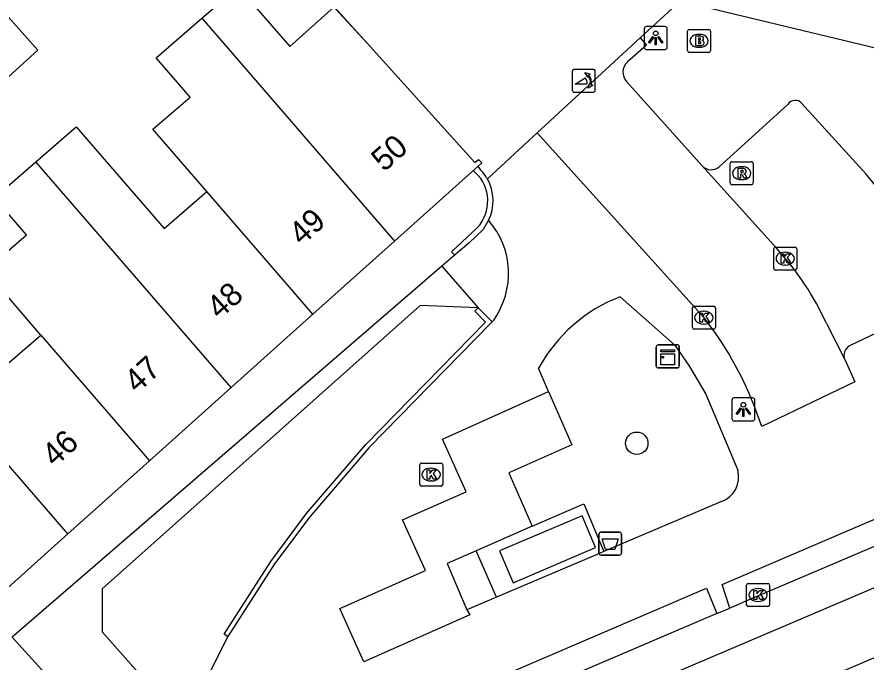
# Model space of a CAD drawing. Extents: x 162172 to 163187, y 382874 to 383684.
# Drawn here: x 162914.31 to 162951.22, y 383294.93 to 383322.97 of the extents above; entities that cross this region are included whole.
import ezdxf

# ---------------------------------------------------------------- set-up
doc = ezdxf.new("R2010")
doc.units = 0
for name, color, linetype in [('IMGEO_Afvalbak', 7, 'Continuous'), ('IMGEO_Boom', 7, 'Continuous'), ('IMGEO_Brandkraan', 7, 'Continuous'), ('IMGEO_Kast', 7, 'Continuous'), ('IMGEO_Kolk', 7, 'Continuous'), ('IMGEO_Lichtpunt', 7, 'Continuous'), ('IMGEO_Muur', 7, 'Continuous'), ('IMGEO_Pand', 7, 'Continuous'), ('IMGEO_Pand_nummerreeks', 7, 'Continuous'), ('IMGEO_Parkeervlak_open', 7, 'Continuous'), ('IMGEO_Poller', 7, 'Continuous'), ('IMGEO_Rijbaan_lokaal_gesloten', 7, 'Continuous'), ('IMGEO_Rijbaan_lokaal_open', 7, 'Continuous'), ('IMGEO_Rioolput', 7, 'Continuous'), ('IMGEO_Voetpad_gesloten', 7, 'Continuous'), ('IMGEO_Voetpad_op_trap', 7, 'Continuous'), ('IMGEO_Voetpad_open', 7, 'Continuous')]:
    doc.layers.add(name, color=color, linetype=linetype)

msp = doc.modelspace()

# ---------------------------------------------------------------- linework, layer by layer
at = {"layer": 'IMGEO_Afvalbak'}
for p, q in [((162939.604, 383299.675), (162939.604, 383300.475)), ((162939.604, 383300.475), (162939.604, 383299.675)), ((162939.704, 383300.575), (162940.494, 383300.575)), ((162940.494, 383300.575), (162939.704, 383300.575)), ((162940.594, 383300.475), (162940.594, 383299.675)), ((162940.594, 383299.675), (162940.594, 383300.475)), ((162940.494, 383299.575), (162939.704, 383299.575)), ((162939.704, 383299.575), (162940.494, 383299.575))]:
    msp.add_line(p, q, dxfattribs=at)
msp.add_lwpolyline([(162939.747, 383300.289), (162940.451, 383300.289), (162940.302, 383299.819), (162939.896, 383299.819), (162939.747, 383300.289)], dxfattribs=at)
for centre, start, end in [((162939.704, 383300.475), 90, 180), ((162939.704, 383300.475), 90, 180), ((162940.494, 383300.475), 0, 90), ((162940.494, 383300.475), 360, 90), ((162939.704, 383299.675), 180, 270), ((162939.704, 383299.675), 180, 270), ((162940.494, 383299.675), 270, 0), ((162940.494, 383299.675), 270, 0)]:
    msp.add_arc(centre, 0.1, start, end, dxfattribs=at)
at = {"layer": 'IMGEO_Boom'}
msp.add_circle((162941.251, 383304.436), 0.489, dxfattribs=at)
at = {"layer": 'IMGEO_Brandkraan'}
for p, q in [((162943.46, 383321.506), (162943.46, 383322.358)), ((162943.535, 383322.432), (162944.387, 383322.432)), ((162943.948, 383322.212), (162943.973, 383322.212)), ((162944.461, 383322.358), (162944.461, 383321.506)), ((162944.387, 383321.432), (162943.535, 383321.432)), ((162943.971, 383321.652), (162943.946, 383321.652))]:
    msp.add_line(p, q, dxfattribs=at)
for points in [[(162943.46, 383321.506), (162943.46, 383322.358)], [(162943.535, 383322.432), (162944.387, 383322.432)], [(162943.808, 383322.132), (162943.808, 383321.732), (162944.021, 383321.732)], [(162944.039, 383322.132), (162943.808, 383322.132)], [(162944.461, 383322.358), (162944.461, 383321.506)], [(162943.987, 383322.051), (162943.933, 383322.051), (162943.933, 383321.975)], [(162943.933, 383321.975), (162943.986, 383321.975)], [(162943.995, 383321.899), (162943.933, 383321.899), (162943.933, 383321.818)], [(162943.933, 383321.818), (162943.995, 383321.818)], [(162944.387, 383321.432), (162943.535, 383321.432)]]:
    msp.add_lwpolyline(points, dxfattribs=at)
for centre, radius, start, end in [((162943.537, 383322.356), 0.0765, 91.552, 178.448), ((162943.537, 383322.356), 0.0765, 91.552, 178.448), ((162944.043, 383321.987), 0.145, 59.4692, 91.5367), ((162944.068, 383322.034), 0.0922, 285.5137, 58.1501), ((162944.385, 383322.356), 0.0765, 1.552, 88.448), ((162944.385, 383322.356), 0.0765, 1.552, 88.448), ((162943.988, 383322.013), 0.0379, 267.8285, 90.9355), ((162943.996, 383321.858), 0.0404, 269.8759, 90.5077), ((162944.027, 383321.983), 0.251, 268.6676, 293.5347), ((162944.073, 383321.842), 0.105, 301.3115, 78.989), ((162943.537, 383321.508), 0.0765, 181.552, 268.448), ((162943.537, 383321.508), 0.0765, 181.552, 268.448), ((162944.385, 383321.508), 0.0765, 271.552, 358.448), ((162944.385, 383321.508), 0.0765, 271.552, 358.448)]:
    msp.add_arc(centre, radius, start, end, dxfattribs=at)
for centre, major_axis, ratio, start_param, end_param in [((162943.947, 383321.932), (-0.387, 0.002), 0.722429, 4.712389, 7.853982), ((162943.972, 383321.932), (-0.39, 0.002), 0.717154, 1.570796, 4.712389)]:
    msp.add_ellipse(centre, major_axis=major_axis, ratio=ratio, start_param=start_param, end_param=end_param, dxfattribs=at)
at = {"layer": 'IMGEO_Kast'}
for p, q in [((162942.102, 383307.789), (162942.102, 383308.63)), ((162942.102, 383308.63), (162942.102, 383307.789)), ((162942.177, 383308.714), (162943.018, 383308.714)), ((162943.018, 383308.714), (162942.177, 383308.714)), ((162943.102, 383308.639), (162943.102, 383307.798)), ((162943.102, 383307.798), (162943.102, 383308.639)), ((162943.027, 383307.714), (162942.186, 383307.714)), ((162942.186, 383307.714), (162943.027, 383307.714))]:
    msp.add_line(p, q, dxfattribs=at)
for points in [[(162942.297, 383308.504), (162942.897, 383308.504), (162942.897, 383308.419), (162942.297, 383308.419), (162942.297, 383308.504)], [(162942.297, 383308.329), (162942.897, 383308.329), (162942.897, 383307.84), (162942.297, 383307.84), (162942.297, 383308.329)]]:
    msp.add_lwpolyline(points, dxfattribs=at)
msp.add_circle((162942.381, 383308.178), 0.0377, dxfattribs=at)
for centre, start, end in [((162942.18, 383308.636), 92.4484, 184.2845), ((162942.18, 383308.636), 92.4484, 184.2845), ((162943.024, 383308.636), 2.4484, 94.2845), ((162943.024, 383308.636), 2.4484, 94.2845), ((162942.18, 383307.792), 182.4484, 274.2845), ((162942.18, 383307.792), 182.4484, 274.2845), ((162943.024, 383307.792), 272.4484, 4.2845), ((162943.024, 383307.792), 272.4484, 4.2845)]:
    msp.add_arc(centre, 0.0779, start, end, dxfattribs=at)
at = {"layer": 'IMGEO_Kolk'}
for p, q in [((162947.206, 383312.04), (162947.206, 383312.892)), ((162947.281, 383312.966), (162948.133, 383312.966)), ((162948.207, 383312.892), (162948.207, 383312.04)), ((162947.694, 383312.746), (162947.719, 383312.746)), ((162947.717, 383312.186), (162947.692, 383312.186)), ((162948.133, 383311.966), (162947.281, 383311.966)), ((162943.669, 383309.471), (162943.669, 383310.323)), ((162943.744, 383310.397), (162944.596, 383310.397)), ((162944.67, 383310.323), (162944.67, 383309.471)), ((162944.157, 383310.177), (162944.182, 383310.177)), ((162944.18, 383309.617), (162944.155, 383309.617)), ((162944.596, 383309.397), (162943.744, 383309.397)), ((162931.815, 383302.651), (162931.815, 383303.503)), ((162931.89, 383303.577), (162932.742, 383303.577)), ((162932.303, 383303.357), (162932.328, 383303.357)), ((162932.816, 383303.503), (162932.816, 383302.651)), ((162932.742, 383302.577), (162931.89, 383302.577)), ((162932.326, 383302.797), (162932.301, 383302.797)), ((162946.025, 383297.417), (162946.025, 383298.269)), ((162946.1, 383298.343), (162946.952, 383298.343)), ((162946.513, 383298.123), (162946.538, 383298.123)), ((162947.026, 383298.269), (162947.026, 383297.417)), ((162946.536, 383297.563), (162946.511, 383297.563)), ((162946.952, 383297.343), (162946.1, 383297.343))]:
    msp.add_line(p, q, dxfattribs=at)
for points in [[(162947.206, 383312.04), (162947.206, 383312.892)], [(162947.281, 383312.966), (162948.133, 383312.966)], [(162948.207, 383312.892), (162948.207, 383312.04)], [(162947.527, 383312.666), (162947.65, 383312.666), (162947.65, 383312.515), (162947.78, 383312.666), (162947.944, 383312.666), (162947.798, 383312.515), (162947.951, 383312.266), (162947.799, 383312.266), (162947.714, 383312.43), (162947.65, 383312.363), (162947.65, 383312.266), (162947.527, 383312.266), (162947.527, 383312.666)], [(162948.133, 383311.966), (162947.281, 383311.966)], [(162943.669, 383309.471), (162943.669, 383310.323)], [(162943.744, 383310.397), (162944.596, 383310.397)], [(162944.67, 383310.323), (162944.67, 383309.471)], [(162943.99, 383310.097), (162944.113, 383310.097), (162944.113, 383309.946), (162944.243, 383310.097), (162944.407, 383310.097), (162944.261, 383309.946), (162944.414, 383309.697), (162944.262, 383309.697), (162944.177, 383309.861), (162944.113, 383309.794), (162944.113, 383309.697), (162943.99, 383309.697), (162943.99, 383310.097)], [(162944.596, 383309.397), (162943.744, 383309.397)], [(162931.815, 383302.651), (162931.815, 383303.503)], [(162931.89, 383303.577), (162932.742, 383303.577)], [(162932.136, 383303.277), (162932.259, 383303.277), (162932.259, 383303.126), (162932.389, 383303.277), (162932.553, 383303.277), (162932.407, 383303.126), (162932.56, 383302.877), (162932.408, 383302.877), (162932.323, 383303.041), (162932.259, 383302.974), (162932.259, 383302.877), (162932.136, 383302.877), (162932.136, 383303.277)], [(162932.816, 383303.503), (162932.816, 383302.651)], [(162932.742, 383302.577), (162931.89, 383302.577)], [(162946.025, 383297.417), (162946.025, 383298.269)], [(162946.1, 383298.343), (162946.952, 383298.343)], [(162947.026, 383298.269), (162947.026, 383297.417)], [(162946.346, 383298.043), (162946.469, 383298.043), (162946.469, 383297.892), (162946.599, 383298.043), (162946.763, 383298.043), (162946.617, 383297.892), (162946.77, 383297.643), (162946.618, 383297.643), (162946.533, 383297.807), (162946.469, 383297.74), (162946.469, 383297.643), (162946.346, 383297.643), (162946.346, 383298.043)], [(162946.952, 383297.343), (162946.1, 383297.343)]]:
    msp.add_lwpolyline(points, dxfattribs=at)
for centre, start, end in [((162947.283, 383312.89), 91.552, 178.448), ((162947.283, 383312.89), 91.552, 178.448), ((162948.131, 383312.89), 1.552, 88.448), ((162948.131, 383312.89), 1.552, 88.448), ((162947.283, 383312.042), 181.552, 268.448), ((162947.283, 383312.042), 181.552, 268.448), ((162948.131, 383312.042), 271.552, 358.448), ((162948.131, 383312.042), 271.552, 358.448), ((162943.746, 383310.321), 91.552, 178.448), ((162943.746, 383310.321), 91.552, 178.448), ((162944.594, 383310.321), 1.552, 88.448), ((162944.594, 383310.321), 1.552, 88.448), ((162943.746, 383309.473), 181.552, 268.448), ((162943.746, 383309.473), 181.552, 268.448), ((162944.594, 383309.473), 271.552, 358.448), ((162944.594, 383309.473), 271.552, 358.448), ((162931.892, 383303.501), 91.552, 178.448), ((162931.892, 383303.501), 91.552, 178.448), ((162932.74, 383303.501), 1.552, 88.448), ((162932.74, 383303.501), 1.552, 88.448), ((162931.892, 383302.653), 181.552, 268.448), ((162931.892, 383302.653), 181.552, 268.448), ((162932.74, 383302.653), 271.552, 358.448), ((162932.74, 383302.653), 271.552, 358.448), ((162946.102, 383298.267), 91.552, 178.448), ((162946.102, 383298.267), 91.552, 178.448), ((162946.95, 383298.267), 1.552, 88.448), ((162946.95, 383298.267), 1.552, 88.448), ((162946.102, 383297.419), 181.552, 268.448), ((162946.102, 383297.419), 181.552, 268.448), ((162946.95, 383297.419), 271.552, 358.448), ((162946.95, 383297.419), 271.552, 358.448)]:
    msp.add_arc(centre, 0.0765, start, end, dxfattribs=at)
for centre, major_axis, ratio, start_param, end_param in [((162947.693, 383312.466), (-0.387, 0.002), 0.722429, 4.712389, 7.853982), ((162947.718, 383312.466), (-0.39, 0.002), 0.717154, 1.570796, 4.712389), ((162944.156, 383309.897), (-0.387, 0.002), 0.722429, 4.712389, 7.853982), ((162944.181, 383309.897), (-0.39, 0.002), 0.717154, 1.570796, 4.712389), ((162932.302, 383303.077), (-0.387, 0.002), 0.722429, 4.712389, 7.853982), ((162932.327, 383303.077), (-0.39, 0.002), 0.717154, 1.570796, 4.712389), ((162946.512, 383297.843), (-0.387, 0.002), 0.722429, 4.712389, 7.853982), ((162946.537, 383297.843), (-0.39, 0.002), 0.717154, 1.570796, 4.712389)]:
    msp.add_ellipse(centre, major_axis=major_axis, ratio=ratio, start_param=start_param, end_param=end_param, dxfattribs=at)
at = {"layer": 'IMGEO_Lichtpunt'}
for p, q in [((162942.481, 383322.556), (162941.673, 383322.556)), ((162942.481, 383322.556), (162941.673, 383322.556)), ((162941.579, 383322.461), (162941.579, 383321.654)), ((162941.579, 383322.461), (162941.579, 383321.654)), ((162942.575, 383321.654), (162942.575, 383322.461)), ((162942.575, 383321.654), (162942.575, 383322.461)), ((162941.673, 383321.56), (162942.481, 383321.56)), ((162941.673, 383321.56), (162942.481, 383321.56)), ((162945.39, 383306.313), (162945.39, 383305.506)), ((162945.39, 383306.313), (162945.39, 383305.506)), ((162946.292, 383306.408), (162945.484, 383306.408)), ((162946.292, 383306.408), (162945.484, 383306.408)), ((162946.386, 383305.506), (162946.386, 383306.313)), ((162946.386, 383305.506), (162946.386, 383306.313)), ((162945.484, 383305.412), (162946.292, 383305.412)), ((162945.484, 383305.412), (162946.292, 383305.412))]:
    msp.add_line(p, q, dxfattribs=at)
for points in [[(162941.953, 383322.125), (162941.992, 383322.097), (162941.804, 383321.835), (162941.766, 383321.862), (162941.953, 383322.125)], [(162942.165, 383322.097), (162942.203, 383322.124), (162942.39, 383321.862), (162942.351, 383321.834), (162942.165, 383322.097)], [(162942.055, 383322.077), (162942.102, 383322.077), (162942.102, 383321.755), (162942.055, 383321.755), (162942.055, 383322.077)], [(162945.764, 383305.977), (162945.803, 383305.949), (162945.615, 383305.687), (162945.577, 383305.714), (162945.764, 383305.977)], [(162945.866, 383305.929), (162945.913, 383305.929), (162945.913, 383305.607), (162945.866, 383305.607), (162945.866, 383305.929)], [(162945.976, 383305.949), (162946.014, 383305.976), (162946.201, 383305.714), (162946.162, 383305.686), (162945.976, 383305.949)]]:
    msp.add_lwpolyline(points, dxfattribs=at)
for centre in [(162942.078, 383322.259), (162945.889, 383306.111)]:
    msp.add_circle(centre, 0.0994, dxfattribs=at)
for centre, start, end in [((162941.673, 383322.461), 90, 180), ((162941.673, 383322.461), 90, 180), ((162942.481, 383322.461), 0, 90), ((162942.481, 383322.461), 0, 90), ((162941.673, 383321.654), 180, 270), ((162941.673, 383321.654), 180, 270), ((162942.481, 383321.654), 270, 0), ((162942.481, 383321.654), 270, 360), ((162945.484, 383306.313), 90, 180), ((162945.484, 383306.313), 90, 180), ((162946.292, 383306.313), 0, 90), ((162946.292, 383306.313), 0, 90), ((162945.484, 383305.506), 180, 270), ((162945.484, 383305.506), 180, 270), ((162946.292, 383305.506), 270, 0), ((162946.292, 383305.506), 270, 360)]:
    msp.add_arc(centre, 0.0946, start, end, dxfattribs=at)
at = {"layer": 'IMGEO_Muur'}
for points in [[(162921.283, 383330.79), (162929.528, 383321.825)], [(162934.246, 383316.201), (162934.146, 383316.295)], [(162933.201, 383312.762), (162934.332, 383313.822)], [(162933.338, 383312.616), (162933.201, 383312.762)], [(162934.357, 383310.318), (162934.217, 383310.175), (162934.674, 383309.708)], [(162929.456, 383304.366), (162934.674, 383309.708)], [(162926.874, 383301.363), (162929.456, 383304.366)], [(162925.338, 383299.301), (162926.874, 383301.363)], [(162923.312, 383296.144), (162925.338, 383299.301)], [(162923.48, 383296.036), (162923.312, 383296.144)]]:
    msp.add_lwpolyline(points, dxfattribs=at)
msp.add_arc((162933.062, 383314.967), 1.71, 317.9533, 46.1873, dxfattribs=at)
at = {"layer": 'IMGEO_Pand'}
for points in [[(162922.343, 383322.917), (162923.924, 383324.284), (162926.174, 383321.683), (162928.091, 383323.415)], [(162913.331, 383323.624), (162915.218, 383321.529), (162912.504, 383319.085)], [(162928.091, 383323.415), (162929.528, 383321.825), (162934.215, 383316.637), (162934.374, 383316.773), (162934.519, 383316.63), (162934.36, 383316.487)], [(162922.558, 383315.378), (162920.215, 383318.087), (162921.836, 383319.489), (162920.357, 383321.199), (162922.343, 383322.917)], [(162922.343, 383322.917), (162923.657, 383321.397), (162930.723, 383313.228)], [(162915.129, 383316.679), (162916.887, 383318.199), (162920.71, 383313.78), (162922.558, 383315.378)], [(162915.345, 383309.14), (162912.92, 383311.943), (162914.718, 383313.498), (162913.32, 383315.114), (162915.129, 383316.679)], [(162923.619, 383306.862), (162915.129, 383316.679)], [(162934.36, 383316.487), (162930.723, 383313.228)], [(162927.171, 383310.045), (162922.558, 383315.378)], [(162930.723, 383313.228), (162927.171, 383310.045)], [(162907.915, 383310.441), (162909.768, 383312.043), (162913.591, 383307.623), (162915.345, 383309.14)], [(162916.517, 383300.497), (162907.915, 383310.441)], [(162927.171, 383310.045), (162923.619, 383306.862)], [(162915.345, 383309.14), (162920.069, 383303.68)], [(162923.619, 383306.862), (162920.069, 383303.68)], [(162920.069, 383303.68), (162916.517, 383300.497)], [(162916.517, 383300.497), (162912.876, 383297.234), (162912.741, 383297.39)]]:
    msp.add_lwpolyline(points, dxfattribs=at)
at = {"layer": 'IMGEO_Parkeervlak_open'}
for points in [[(162937.42, 383306.694), (162938.426, 383304.367), (162935.697, 383303.146), (162936.7, 383300.827)], [(162934.276, 383299.762), (162933.014, 383299.207), (162933.872, 383297.201)]]:
    msp.add_lwpolyline(points, dxfattribs=at)
at = {"layer": 'IMGEO_Poller'}
for p, q in [((162939.353, 383320.693), (162938.545, 383320.693)), ((162939.353, 383320.693), (162938.545, 383320.693)), ((162938.451, 383320.598), (162938.451, 383319.791)), ((162938.451, 383320.598), (162938.451, 383319.791)), ((162939.447, 383319.791), (162939.447, 383320.598)), ((162939.447, 383319.791), (162939.447, 383320.598)), ((162938.545, 383319.696), (162939.353, 383319.696)), ((162938.545, 383319.696), (162939.353, 383319.696))]:
    msp.add_line(p, q, dxfattribs=at)
for points in [[(162939.086, 383320.049), (162938.573, 383320.049), (162939.003, 383320.324)], [(162939.13, 383320.422), (162939.118, 383320.349), (162938.993, 383320.554)], [(162938.993, 383320.554), (162939.224, 383320.488), (162939.153, 383320.456)], [(162939.146, 383319.877), (162939.212, 383320.108), (162939.242, 383320.04)], [(162939.278, 383320.013), (162939.35, 383320.002), (162939.146, 383319.877)]]:
    msp.add_lwpolyline(points, dxfattribs=at)
for centre, radius, start, end in [((162938.545, 383320.598), 0.0946, 90, 180), ((162938.545, 383320.598), 0.0946, 90, 180), ((162939.353, 383320.598), 0.0946, 0, 90), ((162939.353, 383320.598), 0.0946, 0, 90), ((162938.758, 383320.099), 0.332, 351.3247, 42.4854), ((162938.772, 383320.109), 0.476, 351.7527, 41.1691), ((162938.772, 383320.109), 0.516, 349.3569, 42.2912), ((162938.545, 383319.791), 0.0946, 180, 270), ((162938.545, 383319.791), 0.0946, 180, 270), ((162939.353, 383319.791), 0.0946, 270, 0), ((162939.353, 383319.791), 0.0946, 270, 0)]:
    msp.add_arc(centre, radius, start, end, dxfattribs=at)
at = {"layer": 'IMGEO_Rijbaan_lokaal_gesloten'}
for points in [[(162919.326, 383285.358), (162922.208, 383286.06), (162925.012, 383286.917), (162929.763, 383288.865), (162953.91, 383299.151), (162964.27, 383303.515), (162969.878, 383305.852), (162972.215, 383306.866), (162975.74, 383307.606), (162977.804, 383307.84), (162979.868, 383307.918), (162981.893, 383307.801), (162984.152, 383307.295), (162990.812, 383305.775), (163000.656, 383303.413), (163021.414, 383298.486), (163035.503, 383295.118), (163039.991, 383294.37), (163043.171, 383293.871), (163055.326, 383292.437), (163057.588, 383292.131)], [(162957.782, 383302.588), (162945.895, 383297.525), (162945.678, 383297.433), (162945.298, 383297.273)], [(162942.368, 383291.184), (162967.048, 383301.727)], [(162944.738, 383297.038), (162935.487, 383293.083), (162927.69, 383289.737)], [(162944.738, 383297.038), (162945.298, 383297.273)]]:
    msp.add_lwpolyline(points, dxfattribs=at)
at = {"layer": 'IMGEO_Rijbaan_lokaal_open'}
for points in [[(162936.922, 383317.926), (162941.402, 383322.059)], [(162941.402, 383322.059), (162941.682, 383321.748), (162940.842, 383321.007)], [(162940.804, 383320.167), (162944.095, 383316.502)], [(162944.196, 383309.883), (162936.922, 383317.926)], [(162944.095, 383316.502), (162947.341, 383312.903)], [(162949.504, 383309.64), (162950.307, 383308.043)], [(162950.307, 383308.043), (162950.727, 383307.101), (162946.688, 383305.16), (162946.344, 383306.102)]]:
    msp.add_lwpolyline(points, dxfattribs=at)
for centre, radius, start, end in [((162941.25, 383320.568), 0.599, 132.867, 221.9527), ((162937.951, 383304.33), 12.715, 24.6841, 42.3957), ((162932.092, 383300.506), 15.311, 21.437, 37.7651)]:
    msp.add_arc(centre, radius, start, end, dxfattribs=at)
at = {"layer": 'IMGEO_Rioolput'}
for p, q in [((162945.314, 383315.753), (162945.314, 383316.605)), ((162945.389, 383316.679), (162946.241, 383316.679)), ((162946.315, 383316.605), (162946.315, 383315.753)), ((162945.802, 383316.459), (162945.827, 383316.459)), ((162945.825, 383315.899), (162945.8, 383315.899)), ((162946.241, 383315.679), (162945.389, 383315.679))]:
    msp.add_line(p, q, dxfattribs=at)
for points in [[(162945.314, 383315.753), (162945.314, 383316.605)], [(162945.389, 383316.679), (162946.241, 383316.679)], [(162946.315, 383316.605), (162946.315, 383315.753)], [(162945.903, 383316.377), (162945.651, 383316.379), (162945.651, 383315.979)], [(162945.829, 383316.298), (162945.775, 383316.298), (162945.775, 383316.217)], [(162945.775, 383316.217), (162945.827, 383316.217)], [(162945.651, 383315.979), (162945.775, 383315.979), (162945.775, 383316.141), (162945.786, 383316.141)], [(162945.833, 383316.112), (162945.904, 383315.979), (162946.044, 383315.979), (162945.979, 383316.105)], [(162946.241, 383315.679), (162945.389, 383315.679)]]:
    msp.add_lwpolyline(points, dxfattribs=at)
for centre, radius, start, end in [((162945.391, 383316.603), 0.0765, 91.552, 178.448), ((162945.391, 383316.603), 0.0765, 91.552, 178.448), ((162946.239, 383316.603), 0.0765, 1.552, 88.448), ((162946.239, 383316.603), 0.0765, 1.552, 88.448), ((162945.811, 383316.406), 0.19, 274.7715, 282.9687), ((162945.835, 383316.202), 0.0964, 77.0061, 93.1865), ((162945.849, 383316.259), 0.0378, 276.6634, 79.6772), ((162945.902, 383316.267), 0.109, 350.3612, 89.416), ((162945.9, 383316.267), 0.112, 277.5842, 350.9817), ((162945.785, 383316.088), 0.0533, 26.0293, 88.6989), ((162945.884, 383316.052), 0.108, 29.5134, 73.7905), ((162945.391, 383315.755), 0.0765, 181.552, 268.448), ((162945.391, 383315.755), 0.0765, 181.552, 268.448), ((162946.239, 383315.755), 0.0765, 271.552, 358.448), ((162946.239, 383315.755), 0.0765, 271.552, 358.448)]:
    msp.add_arc(centre, radius, start, end, dxfattribs=at)
for centre, major_axis, ratio, start_param, end_param in [((162945.801, 383316.179), (-0.387, 0.002), 0.722429, 4.712389, 7.853982), ((162945.826, 383316.179), (-0.39, 0.002), 0.717154, 1.570796, 4.712389)]:
    msp.add_ellipse(centre, major_axis=major_axis, ratio=ratio, start_param=start_param, end_param=end_param, dxfattribs=at)
at = {"layer": 'IMGEO_Voetpad_gesloten'}
msp.add_lwpolyline([(162939.461, 383299.901), (162938.875, 383301.282), (162935.285, 383299.757), (162935.872, 383298.376), (162939.461, 383299.901)], dxfattribs=at)
at = {"layer": 'IMGEO_Voetpad_op_trap'}
msp.add_lwpolyline([(162934.813, 383314.13), (162934.577, 383313.729), (162933.953, 383313.135), (162933.593, 383312.836), (162932.785, 383312.139)], dxfattribs=at)
at = {"layer": 'IMGEO_Voetpad_open'}
for points in [[(162943.677, 383324.159), (162941.402, 383322.059)], [(162985.406, 383313.501), (162944.379, 383323.352), (162943.677, 383324.159)], [(162944.84, 383316.462), (162947.829, 383319.181)], [(162948.415, 383319.22), (162951.219, 383316.136)], [(162936.922, 383317.926), (162934.757, 383315.928)], [(162934.476, 383316.31), (162934.36, 383316.487)], [(162932.785, 383312.139), (162914.099, 383296.014), (162917.225, 383292.552)], [(162932.785, 383312.139), (162934.357, 383310.318)], [(162940.532, 383310.809), (162942.909, 383308.699), (162943.551, 383307.768), (162944.25, 383306.571), (162945.644, 383303.275)], [(162934.357, 383310.318), (162931.832, 383310.432), (162918.016, 383298.107), (162918.016, 383296.242), (162921.129, 383292.717)], [(162934.357, 383310.318), (162934.967, 383309.721)], [(162954.194, 383310.425), (162950.531, 383308.694)], [(162934.967, 383309.721), (162934.924, 383309.678), (162929.608, 383304.236), (162927.034, 383301.243), (162925.506, 383299.193), (162923.48, 383296.036), (162922.542, 383294.203), (162922.323, 383293.468)], [(162935.032, 383309.788), (162934.967, 383309.721)], [(162937.42, 383306.694), (162936.987, 383307.705)], [(162933.872, 383297.201), (162933.995, 383296.978), (162929.384, 383294.934), (162928.345, 383297.25), (162932.063, 383298.911), (162931.074, 383301.108), (162933.841, 383302.328), (162932.814, 383304.616), (162937.42, 383306.694)], [(162945.298, 383297.273), (162944.968, 383298.3), (162957.517, 383303.679), (162957.782, 383302.588)], [(162936.7, 383300.827), (162938.948, 383301.799), (162939.827, 383299.731)], [(162944.933, 383301.899), (162939.827, 383299.731)], [(162936.7, 383300.827), (162934.276, 383299.762)], [(162935.161, 383297.748), (162934.276, 383299.762)], [(162939.827, 383299.731), (162939.564, 383299.619), (162936.109, 383298.151), (162935.161, 383297.748)], [(162927.69, 383289.737), (162927.24, 383290.819), (162944.278, 383298.132), (162944.738, 383297.038)], [(162935.161, 383297.748), (162933.872, 383297.201)]]:
    msp.add_lwpolyline(points, dxfattribs=at)
for centre, radius, start, end in [((162948.137, 383318.973), 0.372, 41.6105, 146.0047), ((162933.071, 383314.982), 1.933, 29.2928, 43.3837), ((162944.488, 383316.866), 0.536, 222.7888, 311.0645), ((162933.067, 383314.975), 1.94, 334.1613, 29.4065), ((162936.722, 383303.552), 19.196, 26.0945, 40.9592), ((162932.162, 383311.82), 3.516, 324.7002, 41.0746), ((162942.998, 383304.416), 6.853, 111.0964, 151.3144), ((162950.757, 383308.252), 0.497, 117.1273, 204.8974), ((162944.545, 383302.971), 1.14, 289.9069, 15.441)]:
    msp.add_arc(centre, radius, start, end, dxfattribs=at)

# ---------------------------------------------------------------- texts
at = {"layer": 'IMGEO_Pand_nummerreeks'}
for s, p in [('50', (162930.269, 383316.205)), ('49', (162926.687, 383312.995)), ('48', (162923.11, 383309.79)), ('47', (162919.528, 383306.579)), ('46', (162915.948, 383303.372))]:
    msp.add_text(s, height=1, rotation=41.866, dxfattribs=at).set_placement(p)

doc.saveas('drawing.dxf')
